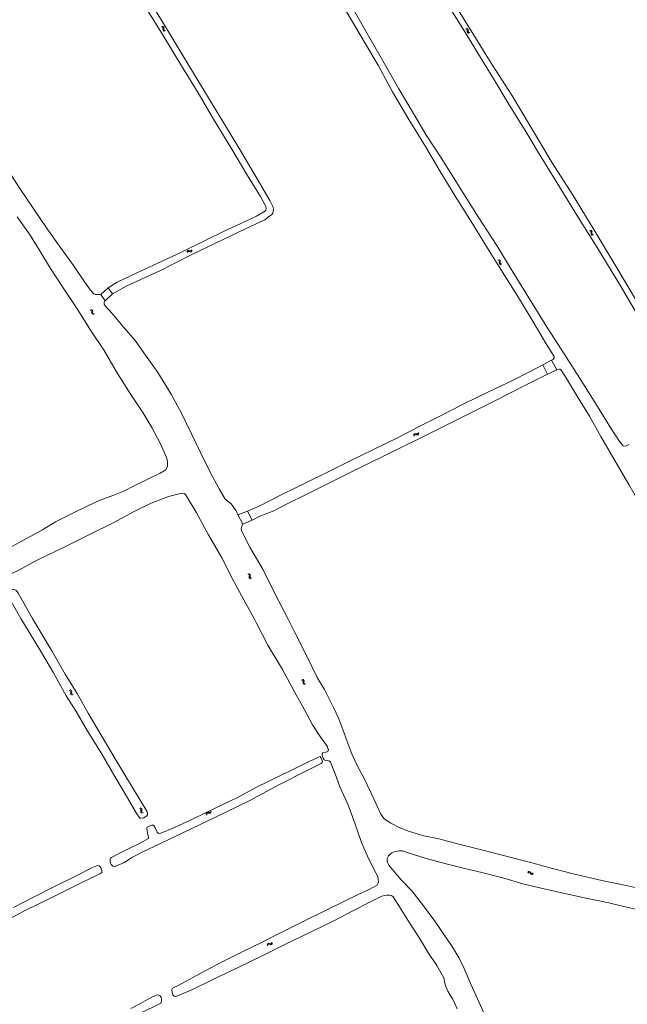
# Model space of a CAD drawing. Header units: metres. Extents: x 189705 to 199106, y 581686 to 588448.
# Tile 335 of 555: x 193594 to 193871, y 586824 to 587273. Entities that reach past the tile are written whole.
import ezdxf

# ---------------------------------------------------------------- set-up
doc = ezdxf.new("R2010")
doc.units = ezdxf.units.M
doc.layers.add('B-WA-OG-GBKN-G', color=7, linetype='Continuous', lineweight=18)

msp = doc.modelspace()

# ---------------------------------------------------------------- linework, layer by layer
at = {"layer": 'B-WA-OG-GBKN-G'}
for p, q in [((193658.194, 587270.113), (193658.585, 587269.998)), ((193658.585, 587269.998), (193658.845, 587269.797)), ((193658.61, 587270.385), (193659.001, 587270.272)), ((193659.001, 587270.272), (193659.262, 587270.074)), ((193659.262, 587270.074), (193659.346, 587269.746)), ((193658.881, 587269.069), (193658.83, 587268.664)), ((193658.83, 587268.664), (193658.909, 587268.345)), ((193658.845, 587269.797), (193658.926, 587269.481)), ((193658.926, 587269.481), (193658.881, 587269.069)), ((193658.909, 587268.345), (193659.176, 587268.139)), ((193659.176, 587268.139), (193659.569, 587268.025)), ((193659.296, 587269.342), (193659.247, 587268.937)), ((193659.247, 587268.937), (193659.326, 587268.617)), ((193659.346, 587269.746), (193659.296, 587269.342)), ((193659.326, 587268.617), (193659.592, 587268.411)), ((193659.592, 587268.411), (193659.985, 587268.296)), ((193796.96, 587269.127), (193797.359, 587269.042)), ((193797.354, 587269.43), (193797.753, 587269.348)), ((193797.359, 587269.042), (193797.633, 587268.862)), ((193797.633, 587268.862), (193797.739, 587268.554)), ((193797.726, 587268.139), (193797.706, 587267.732)), ((193797.706, 587267.732), (193797.81, 587267.419)), ((193797.739, 587268.554), (193797.726, 587268.139)), ((193797.753, 587269.348), (193798.028, 587269.171)), ((193797.81, 587267.419), (193798.092, 587267.235)), ((193798.028, 587269.171), (193798.137, 587268.85)), ((193798.092, 587267.235), (193798.492, 587267.152)), ((193798.119, 587268.444), (193798.101, 587268.036)), ((193798.101, 587268.036), (193798.205, 587267.723)), ((193798.137, 587268.85), (193798.119, 587268.444)), ((193798.205, 587267.723), (193798.486, 587267.538)), ((193798.486, 587267.538), (193798.886, 587267.454)), ((193853.535, 587177.013), (193853.923, 587176.89)), ((193853.923, 587176.89), (193854.179, 587176.684)), ((193853.957, 587177.276), (193854.346, 587177.155)), ((193854.2, 587175.955), (193854.14, 587175.552)), ((193854.179, 587176.684), (193854.254, 587176.366)), ((193854.254, 587176.366), (193854.2, 587175.955)), ((193854.346, 587177.155), (193854.602, 587176.952)), ((193854.621, 587176.22), (193854.563, 587175.815)), ((193854.563, 587175.815), (193854.636, 587175.494)), ((193854.602, 587176.952), (193854.679, 587176.622)), ((193854.679, 587176.622), (193854.621, 587176.22)), ((193854.14, 587175.552), (193854.213, 587175.231)), ((193854.213, 587175.231), (193854.476, 587175.019)), ((193854.476, 587175.019), (193854.866, 587174.897)), ((193854.636, 587175.494), (193854.897, 587175.282)), ((193854.897, 587175.282), (193855.287, 587175.16)), ((193669.788, 587167.338), (193669.947, 587167.714)), ((193669.947, 587167.714), (193670.174, 587167.949)), ((193670.009, 587166.893), (193670.17, 587167.268)), ((193670.17, 587167.268), (193670.4, 587167.502)), ((193670.174, 587167.949), (193670.51, 587167.994)), ((193670.4, 587167.502), (193670.723, 587167.545)), ((193670.51, 587167.994), (193670.905, 587167.896)), ((193670.723, 587167.545), (193671.127, 587167.452)), ((193670.905, 587167.896), (193671.301, 587167.799)), ((193671.127, 587167.452), (193671.523, 587167.352)), ((193671.301, 587167.799), (193671.628, 587167.84)), ((193671.523, 587167.352), (193671.849, 587167.393)), ((193671.628, 587167.84), (193671.865, 587168.079)), ((193671.849, 587167.393), (193672.085, 587167.634)), ((193671.865, 587168.079), (193672.025, 587168.456)), ((193672.085, 587167.634), (193672.245, 587168.01)), ((193811.646, 587163.583), (193812.038, 587163.471)), ((193812.038, 587163.471), (193812.3, 587163.273)), ((193812.059, 587163.859), (193812.452, 587163.75)), ((193812.344, 587162.546), (193812.296, 587162.141)), ((193812.3, 587163.273), (193812.385, 587162.959)), ((193812.385, 587162.959), (193812.344, 587162.546)), ((193812.452, 587163.75), (193812.714, 587163.555)), ((193812.756, 587162.823), (193812.711, 587162.417)), ((193812.711, 587162.417), (193812.793, 587162.099)), ((193812.714, 587163.555), (193812.802, 587163.227)), ((193812.802, 587163.227), (193812.756, 587162.823)), ((193812.296, 587162.141), (193812.378, 587161.822)), ((193812.378, 587161.822), (193812.648, 587161.619)), ((193812.648, 587161.619), (193813.041, 587161.509)), ((193812.793, 587162.099), (193813.061, 587161.895)), ((193813.061, 587161.895), (193813.454, 587161.784)), ((193625.605, 587140.664), (193626.007, 587140.602)), ((193625.98, 587140.989), (193626.383, 587140.929)), ((193626.007, 587140.602), (193626.292, 587140.438)), ((193626.292, 587140.438), (193626.415, 587140.136)), ((193626.383, 587140.929), (193626.668, 587140.768)), ((193626.415, 587140.136), (193626.425, 587139.721)), ((193626.425, 587139.721), (193626.428, 587139.313)), ((193626.668, 587140.768), (193626.795, 587140.454)), ((193626.795, 587140.454), (193626.8, 587140.047)), ((193626.8, 587140.047), (193626.805, 587139.639)), ((193626.428, 587139.313), (193626.549, 587139.007)), ((193626.549, 587139.007), (193626.841, 587138.839)), ((193626.805, 587139.639), (193626.926, 587139.333)), ((193626.841, 587138.839), (193627.245, 587138.778)), ((193626.926, 587139.333), (193627.217, 587139.163)), ((193627.217, 587139.163), (193627.621, 587139.102)), ((193773.245, 587083.709), (193773.378, 587084.094)), ((193773.378, 587084.094), (193773.589, 587084.344)), ((193773.494, 587083.279), (193773.63, 587083.663)), ((193773.589, 587084.344), (193773.921, 587084.41)), ((193773.63, 587083.663), (193773.844, 587083.912)), ((193773.844, 587083.912), (193774.163, 587083.977)), ((193773.921, 587084.41), (193774.322, 587084.339)), ((193774.163, 587083.977), (193774.573, 587083.911)), ((193774.322, 587084.339), (193774.724, 587084.269)), ((193774.573, 587083.911), (193774.974, 587083.838)), ((193774.724, 587084.269), (193775.047, 587084.331)), ((193774.974, 587083.838), (193775.297, 587083.9)), ((193775.047, 587084.331), (193775.267, 587084.586)), ((193775.267, 587084.586), (193775.402, 587084.972)), ((193775.297, 587083.9), (193775.517, 587084.156)), ((193775.517, 587084.156), (193775.652, 587084.542)), ((193697.612, 587020.256), (193697.997, 587020.123)), ((193697.997, 587020.123), (193698.247, 587019.91)), ((193698.04, 587020.508), (193698.426, 587020.377)), ((193698.25, 587019.181), (193698.179, 587018.779)), ((193698.179, 587018.779), (193698.243, 587018.457)), ((193698.243, 587018.457), (193698.501, 587018.239)), ((193698.247, 587019.91), (193698.314, 587019.591)), ((193698.314, 587019.591), (193698.25, 587019.181)), ((193698.426, 587020.377), (193698.677, 587020.167)), ((193698.677, 587019.435), (193698.609, 587019.032)), ((193698.609, 587019.032), (193698.673, 587018.709)), ((193698.673, 587018.709), (193698.929, 587018.491)), ((193698.677, 587020.167), (193698.746, 587019.836)), ((193698.746, 587019.836), (193698.677, 587019.435)), ((193698.929, 587018.491), (193699.316, 587018.358)), ((193698.501, 587018.239), (193698.888, 587018.106)), ((193722.132, 586971.941), (193722.526, 586971.837)), ((193722.526, 586971.837), (193722.791, 586971.644)), ((193722.539, 586972.224), (193722.934, 586972.123)), ((193722.791, 586971.644), (193722.882, 586971.331)), ((193722.849, 586970.917), (193722.809, 586970.511)), ((193722.809, 586970.511), (193722.897, 586970.194)), ((193722.882, 586971.331), (193722.849, 586970.917)), ((193722.897, 586970.194), (193723.17, 586969.996)), ((193722.934, 586972.123), (193723.2, 586971.933)), ((193723.17, 586969.996), (193723.566, 586969.893)), ((193723.2, 586971.933), (193723.294, 586971.607)), ((193723.256, 586971.202), (193723.218, 586970.796)), ((193723.218, 586970.796), (193723.307, 586970.478)), ((193723.294, 586971.607), (193723.256, 586971.202)), ((193723.307, 586970.478), (193723.578, 586970.28)), ((193723.578, 586970.28), (193723.974, 586970.177)), ((193616.078, 586967.131), (193616.472, 586967.03)), ((193616.472, 586967.03), (193616.739, 586966.838)), ((193616.484, 586967.417), (193616.879, 586967.318)), ((193616.739, 586966.838), (193616.832, 586966.525)), ((193616.801, 586966.112), (193616.763, 586965.705)), ((193616.763, 586965.705), (193616.853, 586965.389)), ((193616.832, 586966.525), (193616.801, 586966.112)), ((193616.853, 586965.389), (193617.128, 586965.193)), ((193616.879, 586967.318), (193617.146, 586967.129)), ((193617.128, 586965.193), (193617.524, 586965.092)), ((193617.146, 586967.129), (193617.242, 586966.804)), ((193617.206, 586966.399), (193617.171, 586965.992)), ((193617.171, 586965.992), (193617.261, 586965.676)), ((193617.242, 586966.804), (193617.206, 586966.399)), ((193617.261, 586965.676), (193617.534, 586965.479)), ((193617.534, 586965.479), (193617.93, 586965.378)), ((193648.12, 586913.331), (193648.51, 586913.212)), ((193648.51, 586913.212), (193648.767, 586913.008)), ((193648.539, 586913.598), (193648.929, 586913.482)), ((193648.796, 586912.28), (193648.74, 586911.876)), ((193648.74, 586911.876), (193648.816, 586911.555)), ((193648.767, 586913.008), (193648.846, 586912.692)), ((193648.846, 586912.692), (193648.796, 586912.28)), ((193648.816, 586911.555), (193649.081, 586911.347)), ((193648.929, 586913.482), (193649.188, 586913.281)), ((193649.081, 586911.347), (193649.472, 586911.229)), ((193649.214, 586912.549), (193649.161, 586912.144)), ((193649.161, 586912.144), (193649.236, 586911.824)), ((193649.188, 586913.281), (193649.268, 586912.952)), ((193649.268, 586912.952), (193649.214, 586912.549)), ((193649.236, 586911.824), (193649.5, 586911.614)), ((193649.5, 586911.614), (193649.891, 586911.496)), ((193678.565, 586910.706), (193678.638, 586911.107)), ((193678.638, 586911.107), (193678.809, 586911.386)), ((193678.809, 586911.386), (193679.127, 586911.503)), ((193678.877, 586910.32), (193678.953, 586910.72)), ((193678.953, 586910.72), (193679.126, 586910.999)), ((193679.126, 586910.999), (193679.432, 586911.111)), ((193679.127, 586911.503), (193679.534, 586911.493)), ((193679.432, 586911.111), (193679.847, 586911.108)), ((193679.534, 586911.493), (193679.942, 586911.485)), ((193679.847, 586911.108), (193680.255, 586911.097)), ((193679.942, 586911.485), (193680.252, 586911.596)), ((193680.252, 586911.596), (193680.431, 586911.881)), ((193680.255, 586911.097), (193680.565, 586911.208)), ((193680.431, 586911.881), (193680.505, 586912.283)), ((193680.565, 586911.208), (193680.743, 586911.494)), ((193680.743, 586911.494), (193680.817, 586911.896)), ((193825.288, 586883.836), (193825.642, 586884.039)), ((193825.379, 586884.324), (193825.73, 586884.53)), ((193825.642, 586884.039), (193825.966, 586884.089)), ((193825.73, 586884.53), (193826.053, 586884.582)), ((193825.966, 586884.089), (193826.251, 586883.93)), ((193826.053, 586884.582), (193826.349, 586884.416)), ((193826.251, 586883.93), (193826.518, 586883.613)), ((193826.349, 586884.416), (193826.607, 586884.102)), ((193826.518, 586883.613), (193826.776, 586883.296)), ((193826.607, 586884.102), (193826.866, 586883.786)), ((193826.866, 586883.786), (193827.152, 586883.623)), ((193827.152, 586883.623), (193827.485, 586883.673)), ((193827.485, 586883.673), (193827.839, 586883.878)), ((193826.776, 586883.296), (193827.061, 586883.133)), ((193827.061, 586883.133), (193827.395, 586883.185)), ((193827.395, 586883.185), (193827.748, 586883.39)), ((193708.449, 586851.891), (193708.591, 586852.274)), ((193706.409, 586851.055), (193706.55, 586851.437)), ((193706.55, 586851.437), (193706.766, 586851.683)), ((193706.65, 586850.62), (193706.793, 586851.002)), ((193706.766, 586851.683), (193707.099, 586851.743)), ((193706.793, 586851.002), (193707.012, 586851.246)), ((193707.012, 586851.246), (193707.333, 586851.305)), ((193707.099, 586851.743), (193707.498, 586851.664)), ((193707.333, 586851.305), (193707.741, 586851.23)), ((193707.498, 586851.664), (193707.899, 586851.585)), ((193707.741, 586851.23), (193708.141, 586851.149)), ((193707.899, 586851.585), (193708.224, 586851.641)), ((193708.141, 586851.149), (193708.465, 586851.205)), ((193708.224, 586851.641), (193708.449, 586851.891)), ((193708.465, 586851.205), (193708.689, 586851.456)), ((193708.689, 586851.456), (193708.832, 586851.84))]:
    msp.add_line(p, q, dxfattribs=at)
at = {"layer": 'B-WA-OG-GBKN-G', "flags": 128}
for points in [[(193714.157, 587334.858), (193715.093, 587332.515), (193717.686, 587327.66), (193722.924, 587317.923), (193727.833, 587309.336), (193733.68, 587299.425), (193739.812, 587288.62), (193745.936, 587277.665), (193752.653, 587266.011), (193760.45, 587252.383), (193766.51, 587241.737), (193773.196, 587230.522)], [(193653.339, 587281.074), (193661.653, 587267.267), (193669.727, 587253.926), (193677.475, 587241.125), (193685.276, 587228.377), (193693.453, 587214.865), (193700.771, 587202.552), (193707.671, 587190.759), (193708.983, 587188.095), (193709.272, 587186.821), (193709.207, 587185.785), (193708.993, 587185.005), (193708.399, 587184.247), (193707.516, 587183.563), (193705.382, 587181.92), (193696.813, 587178.015), (193686.303, 587173.037), (193671.741, 587165.947), (193657.532, 587158.665), (193642.091, 587151.711), (193635.847, 587148.26)], [(193836.212, 587117.875), (193836.968, 587118.272), (193837.373, 587119.031), (193837.363, 587119.634), (193833.751, 587125.367), (193827.773, 587135.371), (193821.079, 587146.447), (193813.777, 587158.117), (193806.97, 587168.991), (193800.197, 587180.022), (193792.525, 587192.357), (193785.395, 587204.059), (193778.716, 587215.502), (193771.011, 587227.824), (193763.602, 587240.354), (193757.155, 587252.295), (193749.318, 587265.569), (193740.551, 587280.56)], [(193877.037, 587135.703), (193867.667, 587151.825), (193856.957, 587169.301), (193847.76, 587184.149), (193838.562, 587199.031), (193829.727, 587213.228), (193824.922, 587221.465), (193816.385, 587235.182), (193809.848, 587246.205), (193804.16, 587255.341), (193796.913, 587267.332), (193788.734, 587280.469)], [(193791.201, 587281.802), (193799.503, 587268.237), (193808.586, 587253.402), (193817.992, 587238.933), (193826.519, 587224.625), (193836.522, 587208.027), (193845.703, 587193.552), (193855.402, 587177.506), (193865.495, 587160.802), (193875.431, 587144.171)], [(193633.912, 587150.999), (193638.032, 587153.451), (193646.59, 587157.672), (193656.539, 587162.115), (193667.358, 587167.15), (193677.843, 587172.371), (193687.065, 587176.976), (193693.753, 587180.058), (193701.573, 587183.646), (193705.705, 587186.039), (193705.966, 587186.936), (193705.794, 587187.98), (193705.554, 587188.644), (193703.443, 587192.651), (193697.222, 587202.682), (193689.8, 587215.028), (193682, 587227.967), (193674.988, 587239.852), (193667.409, 587252.291), (193659.056, 587266.165), (193651.175, 587278.599)], [(193773.196, 587230.522), (193778.75, 587220.921), (193786.061, 587209.763), (193793.355, 587198.113), (193802.674, 587183.263), (193811.189, 587170.268), (193818.15, 587158.698), (193826.583, 587145.172), (193834.248, 587132.805), (193840.597, 587122.941), (193848.977, 587109.928), (193857.179, 587096.844), (193863.245, 587086.825), (193867.206, 587080.776), (193868.802, 587078.836), (193869.443, 587078.687), (193870.153, 587078.877), (193871.455, 587079.417)], [(193588.418, 587204.285), (193593.605, 587196.24), (193599.727, 587187.319), (193606.003, 587177.872), (193611.729, 587169.877), (193618.021, 587161.119), (193623.055, 587153.659), (193625.798, 587149.919), (193627.317, 587148.146), (193627.972, 587147.88), (193628.72, 587147.824), (193629.363, 587147.821), (193630.59, 587147.913)], [(193660.439, 587073.444), (193657.723, 587079.743), (193653.772, 587087.223), (193649.654, 587094.028), (193643.978, 587102.711), (193637.743, 587112.604), (193632.007, 587122.397), (193625.894, 587131.672), (193620.03, 587140.96), (193613.709, 587150.499), (193607.517, 587159.703), (193602.671, 587167.805), (193598.279, 587175.018), (193592.318, 587183.276)], [(193630.59, 587147.913), (193633.912, 587150.999)], [(193635.847, 587148.26), (193633.912, 587150.999)], [(193630.59, 587147.913), (193632.491, 587144.97)], [(193632.491, 587144.97), (193632.28, 587144.86), (193632.014, 587144.258), (193632.089, 587143.457), (193632.492, 587142.641), (193635.715, 587139.187), (193641.225, 587132.61), (193646.136, 587126.91), (193650.884, 587120.134), (193656.526, 587112.318), (193662.616, 587102.471), (193667.407, 587093.72), (193671.918, 587084.322), (193675.839, 587076.133), (193680.39, 587066.872), (193684.484, 587059.214), (193687.34, 587054.515), (193689.966, 587052.317), (193691.83, 587049.833), (193692.24, 587049.195), (193693.103, 587047.353)], [(193632.491, 587144.97), (193635.847, 587148.26)], [(193832.166, 587115.836), (193836.212, 587117.875)], [(193838.637, 587113.513), (193836.212, 587117.875)], [(193697.403, 587049.05), (193702.847, 587051.312), (193707.728, 587053.905), (193714.089, 587057.107), (193723.725, 587061.715), (193733.723, 587066.65), (193743.668, 587071.598), (193754.942, 587077.183), (193766.268, 587082.636), (193775.774, 587087.58), (193785.536, 587092.457), (193795.864, 587097.882), (193807.368, 587103.413), (193818.372, 587108.71), (193826.048, 587112.659), (193832.166, 587115.836)], [(193832.166, 587115.836), (193834.395, 587111.507)], [(193838.637, 587113.513), (193834.395, 587111.507)], [(193838.637, 587113.513), (193839.7, 587113.829), (193840.132, 587113.76), (193840.614, 587113.389), (193842.967, 587109.502), (193848.335, 587100.754), (193853.483, 587092.31), (193858.663, 587083.098), (193862.87, 587075.834), (193866.65, 587069.308), (193871.466, 587061.161), (193876.061, 587053.278), (193879.728, 587046.602), (193883.858, 587041.069), (193889.447, 587033.001), (193893.434, 587026.814), (193899.755, 587015.24), (193907.863, 587000.983), (193908.447, 587000)], [(193834.395, 587111.507), (193824.91, 587106.832), (193809.366, 587098.974), (193791.072, 587089.712), (193776.792, 587082.608), (193760.388, 587074.563), (193743.43, 587066.161), (193724.782, 587056.874), (193714.877, 587052.011), (193709.443, 587049.152), (193703.092, 587046.712), (193699.606, 587044.906)], [(193577.679, 587025.735), (193581.191, 587027.761), (193586.963, 587031.268), (193595.26, 587035.758), (193603.892, 587040.549), (193609.908, 587044.206), (193617.393, 587047.959), (193625.286, 587051.665), (193630.495, 587054.138), (193636.528, 587056.233), (193640.999, 587058.119), (193645.755, 587060.561), (193652.668, 587063.944), (193657.673, 587066.287), (193660.175, 587067.849), (193660.678, 587068.778), (193660.965, 587069.668), (193661.021, 587070.416), (193660.999, 587071.335), (193660.821, 587072.385), (193660.439, 587073.444)], [(193679.685, 587038.165), (193673.978, 587048.593), (193669.151, 587056.57), (193668.602, 587057.032), (193667.553, 587057.162), (193666.831, 587057.061), (193661.365, 587055.626), (193653.555, 587052.596), (193645.439, 587048.694), (193636.497, 587043.82), (193625.723, 587038.554), (193614.074, 587032.742), (193601.794, 587026.776), (193592.241, 587021.675), (193583.153, 587017.463), (193573.055, 587012.385), (193559.625, 587006.044), (193547.852, 587000)], [(193693.103, 587047.353), (193697.403, 587049.05)], [(193693.103, 587047.353), (193695.344, 587042.999)], [(193699.606, 587044.906), (193697.403, 587049.05)], [(193715.867, 587000), (193714.239, 587003.28), (193709.132, 587012.99), (193704.619, 587022.166), (193698.48, 587032.616), (193694.868, 587039.662), (193694.624, 587040.772), (193694.655, 587041.71), (193694.954, 587042.436), (193695.344, 587042.999)], [(193699.606, 587044.906), (193695.344, 587042.999)], [(193700.431, 587000), (193696.727, 587006.933), (193691.221, 587016.894), (193685.7, 587027.689), (193679.685, 587038.165)], [(193594.095, 587000), (193588.817, 587009.076), (193588.194, 587010.358), (193588.114, 587011.297), (193588.334, 587012.044), (193588.71, 587012.494), (193589.323, 587012.924), (193590.256, 587013.274), (193590.768, 587013.238), (193591.796, 587012.879), (193592.377, 587012.338), (193592.892, 587011.594), (193596.772, 587004.56), (193599.4, 587000)], [(193608.975, 586975.17), (193603.44, 586984.476), (193595.223, 586998.06), (193594.095, 587000)], [(193599.4, 587000), (193602.657, 586994.347), (193608.181, 586985.225), (193614.287, 586974.644), (193619.7, 586965.752), (193624.71, 586956.756), (193631.184, 586945.976), (193637.979, 586934.414), (193644.603, 586923.673), (193651.496, 586912.13), (193651.779, 586911.361), (193651.8, 586910.366), (193651.511, 586909.912), (193650.787, 586909.44), (193650.122, 586909.092), (193648.904, 586908.818), (193648.325, 586908.88), (193646.716, 586911.262), (193642.774, 586918.171), (193636.978, 586927.9), (193630.641, 586938.718), (193624.347, 586948.898), (193619.242, 586957.563), (193614.794, 586964.748), (193608.975, 586975.17)], [(193684.913, 586842.831), (193695.315, 586848.058), (193703.793, 586852.123), (193713.492, 586857.073), (193723.718, 586862.203), (193733.116, 586866.809), (193740.727, 586870.598), (193747.914, 586874.051), (193752.673, 586876.136), (193756.568, 586878.258), (193756.823, 586878.602), (193757.119, 586879.192), (193757.22, 586879.934), (193757.107, 586880.832), (193756.847, 586882.2), (193755.307, 586885.363), (193752.175, 586891.611), (193749.492, 586897.837), (193746.359, 586906.571), (193743.2, 586915.304), (193739.608, 586923.227), (193737.398, 586929.138), (193735.257, 586934.471), (193734.92, 586934.856), (193734.394, 586935.041), (193733.451, 586935.156), (193732.691, 586935.29), (193732.406, 586935.571), (193732.012, 586936.269), (193731.479, 586937.716), (193731.508, 586938.301), (193731.777, 586938.645), (193733.249, 586939.009), (193733.855, 586939.169), (193734.096, 586939.369), (193734.32, 586939.817), (193734.36, 586940.149), (193734.168, 586940.742), (193733.795, 586941.674), (193730.589, 586946.139), (193727.16, 586951.485), (193723.362, 586958.569), (193718.885, 586966.495), (193713.42, 586976.68), (193706.733, 586987.914), (193701.568, 586997.873), (193700.431, 587000)], [(193870.263, 586878.113), (193859.056, 586880.453), (193846.611, 586883.389), (193836.554, 586885.841), (193827.795, 586888.397), (193817.716, 586890.924), (193805.467, 586894.1), (193794.504, 586896.866), (193784.211, 586899.563), (193777.945, 586900.849), (193771.345, 586902.82), (193766.701, 586904.56), (193762.807, 586906.569), (193759.765, 586908.601), (193758.331, 586910.775), (193756.566, 586914.42), (193753.914, 586920.353), (193750.59, 586927.325), (193747.287, 586933.183), (193745.021, 586938.191), (193742.863, 586943.946), (193741.015, 586949.401), (193739.08, 586954.147), (193736.724, 586959.461), (193734.088, 586964.626), (193732.623, 586967.56), (193729.318, 586973.029), (193724.234, 586983.428), (193719.057, 586993.571), (193715.867, 587000)], [(193637.621, 586887.085), (193636.748, 586886.725), (193636.072, 586886.937), (193635.262, 586887.741), (193634.966, 586888.334), (193634.775, 586889.162), (193634.819, 586890.137), (193635.029, 586890.67), (193635.389, 586890.941), (193640.274, 586893.559), (193648.446, 586897.489), (193652.321, 586899.663), (193652.151, 586900.919), (193651.87, 586902.085), (193651.609, 586903.245), (193651.458, 586904.306), (193651.656, 586904.78), (193652.569, 586905.257), (193653.82, 586905.719), (193654.633, 586905.683), (193655.201, 586904.737), (193656.231, 586902.422), (193656.879, 586901.892), (193657.869, 586901.978), (193663.854, 586904.52), (193672.722, 586908.537), (193682.673, 586913.388), (193693.205, 586918.451), (193701.914, 586923.205), (193711.527, 586927.973), (193722.881, 586933.345), (193729.357, 586936.645), (193730.192, 586936.953), (193730.634, 586937.022), (193731.112, 586936.324), (193731.491, 586935.248), (193731.716, 586934.642), (193731.493, 586934.22), (193731.068, 586933.852), (193724.122, 586930.313), (193712.043, 586924.177), (193698.247, 586916.846), (193682.791, 586909.334), (193668.626, 586902.428), (193657.755, 586897.301), (193649.427, 586893.301), (193644.673, 586890.897), (193641.389, 586888.687), (193637.621, 586887.085)], [(193763.38, 586893.086), (193762.335, 586892.375), (193761.74, 586891.708), (193761.214, 586890.533), (193761.125, 586889.707), (193761.38, 586888.691), (193761.966, 586887.406), (193762.729, 586886.446), (193764.179, 586884.767), (193767.634, 586880.736), (193772.366, 586875.684), (193777.746, 586868.826), (193782.956, 586861.807), (193787.42, 586855.253), (193790.793, 586850.338), (193794.014, 586844.916), (193796.262, 586840.253), (193799.39, 586833.152), (193803.194, 586824.702), (193806.187, 586817.843)], [(193876.667, 586866.838), (193869.177, 586868.61), (193862.238, 586870.172), (193851.213, 586872.472), (193840.059, 586874.922), (193827.536, 586877.813), (193823.006, 586878.908), (193814.95, 586881.321), (193804.989, 586883.926), (193796.54, 586885.958), (193787.507, 586888.168), (193778.969, 586890.506), (193770.738, 586893.005), (193768.107, 586893.928), (193766.67, 586894.052), (193764.814, 586893.697), (193763.38, 586893.086)], [(193590.633, 586868.104), (193600.084, 586873.048), (193609.084, 586877.501), (193618.417, 586882.069), (193626.681, 586886.297), (193628.271, 586886.921), (193629.066, 586887.229), (193629.567, 586887.194), (193630.177, 586886.749), (193630.66, 586885.862), (193631.02, 586884.936), (193630.997, 586884.143), (193630.585, 586883.78), (193630.129, 586883.509), (193620.94, 586879.031), (193609.116, 586873.187), (193595.981, 586866.692), (193581.866, 586859.336)], [(193879.757, 586876.086), (193870.263, 586878.113)], [(193793.135, 586821.901), (193792.119, 586824.3), (193791.172, 586826.295), (193789.866, 586828.156), (193788.918, 586829.891), (193788.005, 586832.003), (193787.537, 586833.619), (193787.087, 586835.964), (193783.881, 586841.698), (193779.713, 586847.684), (193775.983, 586854.118), (193771.378, 586861.127), (193766.839, 586868.352), (193763.869, 586873.038), (193763.143, 586873.575), (193762.317, 586873.787), (193761.068, 586873.793), (193760.104, 586873.648), (193758.749, 586873.264), (193752.945, 586870.357), (193745.281, 586866.452), (193736.919, 586862.054), (193726.517, 586857.004), (193714.433, 586851.265), (193704.076, 586846.07), (193693.466, 586840.858), (193681.329, 586835.035), (193671.743, 586830.403), (193664.8, 586827.476), (193663.949, 586827.721), (193663.43, 586828.237), (193663.039, 586829.358), (193662.96, 586830.621), (193663.276, 586831.322), (193666.067, 586832.616), (193674.456, 586837.215), (193684.913, 586842.831)], [(193644.211, 586822.016), (193648.569, 586824.356), (193652.901, 586826.795), (193655.803, 586828.147), (193656.759, 586828.24), (193657.532, 586827.911), (193658.023, 586827.076), (193658.202, 586826.444), (193658.268, 586825.299), (193657.99, 586824.428), (193657.547, 586824.261), (193648.652, 586819.906)]]:
    msp.add_lwpolyline(points, dxfattribs=at)

doc.saveas('drawing.dxf')
